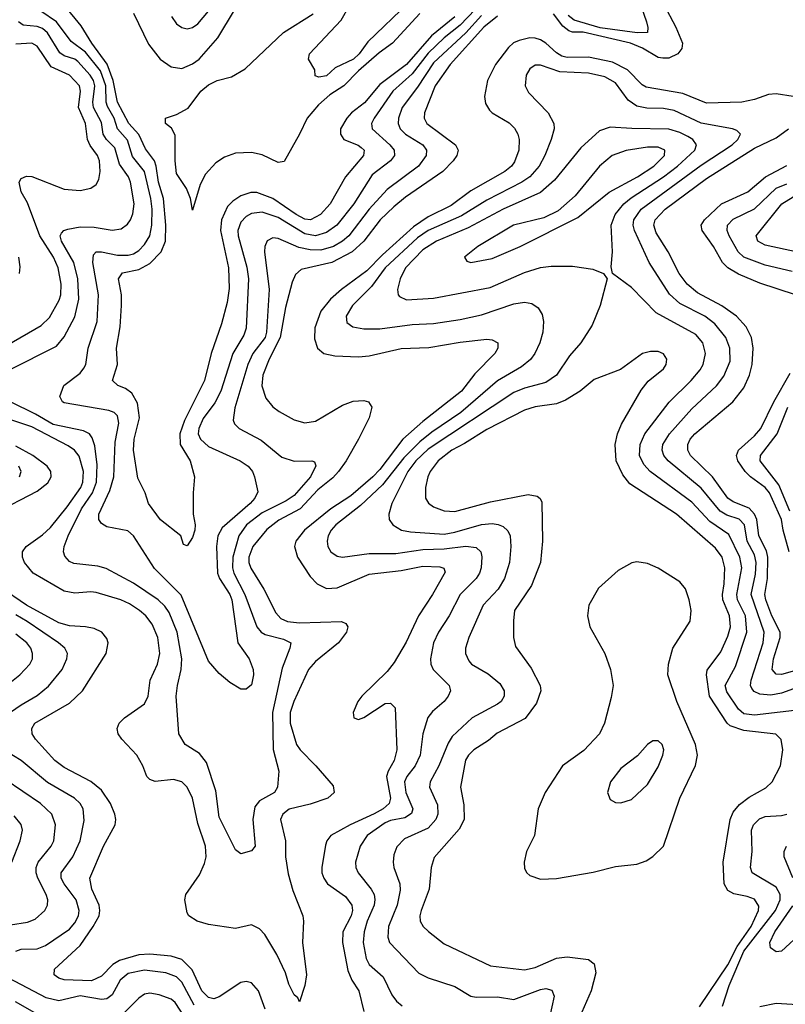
# Model space of a CAD drawing. Header units: inches. Extents: x 1308407 to 1441228, y 959628 to 1036311.
# Tile 417 of 656: x 1372304 to 1375165, y 1025059 to 1028738. Entities that reach past the tile are written whole.
import ezdxf

# ---------------------------------------------------------------- set-up
doc = ezdxf.new("R2010")
doc.units = ezdxf.units.IN
doc.header["$MEASUREMENT"] = 0
doc.layers.add('B3072', color=7, linetype='Continuous')

msp = doc.modelspace()

# ---------------------------------------------------------------- linework, layer by layer
at = {"layer": 'B3072', "color": 5}
for points, elevation in [([(1374034.1, 1028805.9), (1373950, 1028716.9), (1373890, 1028669.5), (1373830, 1028612.3), (1373770, 1028534.7), (1373698.3, 1028470), (1373628.1, 1028370), (1373618.2, 1028350), (1373621.3, 1028330), (1373686.8, 1028270), (1373703.5, 1028250), (1373704.7, 1028230), (1373689.5, 1028210), (1373621.4, 1028158.6), (1373552.7, 1028050), (1373488.6, 1027970), (1373450, 1027942.9), (1373409.4, 1027930.5), (1373370, 1027937.1), (1373270, 1027999), (1373210, 1028018.5), (1373170, 1028013.9), (1373150, 1028002.2), (1373130, 1027980.7), (1373119.2, 1027950), (1373120.3, 1027930), (1373153.5, 1027813.5), (1373159.6, 1027770), (1373150, 1027585.1), (1373141.3, 1027558.7), (1373100.5, 1027490), (1373056, 1027350), (1373033.2, 1027306.8), (1372990, 1027247.8), (1372973.3, 1027210), (1372971.6, 1027190), (1372979.8, 1027170), (1373010, 1027142.7), (1373127.7, 1027090), (1373157.8, 1027070), (1373173.8, 1027050), (1373181.8, 1027030), (1373194, 1026974), (1373183.2, 1026950), (1373165.7, 1026930), (1373060.5, 1026839.5), (1373045.2, 1026810), (1373039.7, 1026770), (1373043.3, 1026670), (1373051.3, 1026650), (1373090, 1026590.1), (1373096.8, 1026570), (1373119.5, 1026410), (1373161.7, 1026350), (1373176.8, 1026310), (1373177.5, 1026290), (1373170, 1026253.2), (1373150, 1026237), (1373130, 1026236.2), (1373090, 1026261.6), (1373050, 1026295.6), (1373010, 1026340.7), (1372908, 1026588), (1372807.4, 1026687.4), (1372730, 1026809.8), (1372708.5, 1026828.5), (1372630, 1026843.5), (1372610, 1026855.8), (1372600.3, 1026870), (1372600.2, 1026890), (1372641.6, 1026978.4), (1372655.8, 1027030), (1372660.7, 1027159.3), (1372675.3, 1027230), (1372670, 1027257.6), (1372657.6, 1027270), (1372637.1, 1027277.1), (1372470, 1027306.8), (1372464, 1027310), (1372454, 1027330), (1372469.2, 1027370.8), (1372530, 1027417.7), (1372544.4, 1027435.6), (1372551.2, 1027450), (1372559.9, 1027510), (1372594.3, 1027610), (1372598.7, 1027710), (1372577.9, 1027830), (1372580.6, 1027859.4), (1372589.9, 1027870.1), (1372609.9, 1027870.1), (1372670, 1027858.1), (1372710, 1027857.9), (1372730, 1027862.7), (1372750, 1027875.1), (1372770, 1027897.4), (1372790, 1027930.2), (1372798.6, 1027970), (1372799.3, 1028030), (1372794.1, 1028070), (1372770.2, 1028170), (1372726.3, 1028226.3), (1372707.1, 1028287.1), (1372669.4, 1028329.4), (1372657, 1028370), (1372632.7, 1028412.7), (1372626.9, 1028430), (1372626.2, 1028490), (1372606.7, 1028546.7), (1372550, 1028616.7), (1372496.7, 1028656.7), (1372442.4, 1028730), (1372383.2, 1028770)], 2540), ([(1373758.6, 1028801.4), (1373605.4, 1028654.6), (1373572.5, 1028610), (1373552, 1028590), (1373482.8, 1028557.2), (1373450, 1028527.4), (1373422.5, 1028522.5), (1373407.6, 1028527.6), (1373407.3, 1028550), (1373383.7, 1028590), (1373387.6, 1028610), (1373504.8, 1028735.2), (1373536.7, 1028790)], 2460), ([(1373930, 1028747.9), (1373842.3, 1028677.7), (1373750, 1028569.7), (1373650, 1028494.9), (1373592.9, 1028427.1), (1373544.2, 1028390), (1373526.1, 1028370), (1373503.1, 1028330), (1373502.6, 1028310), (1373515.6, 1028290), (1373569, 1028269), (1373580.3, 1028260.3), (1373590.7, 1028250), (1373589, 1028230), (1373521.3, 1028150), (1373464.4, 1028050), (1373428.3, 1028010), (1373390.2, 1027990), (1373370, 1027992.7), (1373337.3, 1028010), (1373250, 1028070.2), (1373190, 1028092.3), (1373168.2, 1028091.8), (1373130, 1028079.2), (1373100, 1028060), (1373080.4, 1028039.6), (1373058.1, 1027990), (1373054, 1027950), (1373084.2, 1027810), (1373087, 1027733), (1373079.4, 1027680.6), (1373058.9, 1027601.1), (1373019.5, 1027490), (1372994.2, 1027390), (1372920, 1027240), (1372903.2, 1027190), (1372904.4, 1027150), (1372940.8, 1027090), (1372957.8, 1027030), (1372952.4, 1026970), (1372952.6, 1026890), (1372960.1, 1026850), (1372958.8, 1026830), (1372950, 1026803), (1372930, 1026772.3), (1372916.5, 1026776.5), (1372906.3, 1026810), (1372830, 1026869.7), (1372785.3, 1026930), (1372772.6, 1026970), (1372745.4, 1027025.4), (1372729.6, 1027129.6), (1372732, 1027170), (1372752.3, 1027250), (1372744.9, 1027304.9), (1372722.8, 1027342.8), (1372699.6, 1027359.6), (1372671.6, 1027371.6), (1372650.8, 1027390), (1372669.4, 1027450), (1372666.2, 1027510), (1372679.5, 1027590), (1372685.1, 1027670), (1372684.1, 1027710), (1372673.5, 1027770), (1372688.6, 1027791.4), (1372750, 1027803.9), (1372790, 1027826.3), (1372832.3, 1027870), (1372849.4, 1027910), (1372850.2, 1027969.8), (1372841.3, 1028070), (1372823.4, 1028130), (1372814.8, 1028190), (1372808.1, 1028210), (1372774.7, 1028254.7), (1372749.1, 1028309.1), (1372711.8, 1028350), (1372669.7, 1028429.7), (1372654.1, 1028510), (1372631.2, 1028571.2), (1372573.3, 1028650), (1372534.2, 1028714.2), (1372471.2, 1028790)], 2520), ([(1372730, 1028761.5), (1372786.1, 1028646.1), (1372829.4, 1028590), (1372870, 1028561), (1372910, 1028555.7), (1372950, 1028572.4), (1372974.5, 1028590), (1373045.1, 1028670), (1373106.9, 1028773.1)], 2520), ([(1372871.3, 1028750), (1372890, 1028721.5), (1372910, 1028708.1), (1372930, 1028703.9), (1372950, 1028708.3), (1372970, 1028722.6), (1373010, 1028769.2)], 2540), ([(1374710, 1028796.9), (1374755.4, 1028710), (1374780.5, 1028650), (1374778.4, 1028630), (1374763.2, 1028610), (1374730, 1028594.3), (1374706.6, 1028593.4), (1374690, 1028596.9), (1374630.9, 1028630.9), (1374586.4, 1028650), (1374410, 1028691.1), (1374370, 1028690.6), (1374355.4, 1028695.4), (1374333.7, 1028713.7), (1374299.2, 1028759.2)], 2580), ([(1374625.2, 1028790), (1374645.6, 1028730), (1374651.4, 1028708.6), (1374650.1, 1028689.9), (1374611.4, 1028688.6), (1374472.9, 1028707.1), (1374375.6, 1028735.6), (1374353, 1028753)], 2560), ([(1374090, 1028751.2), (1374037.9, 1028710), (1373912.6, 1028570), (1373856, 1028490), (1373817.1, 1028390), (1373815.4, 1028370), (1373825.6, 1028350), (1373932.7, 1028270), (1373941.9, 1028250), (1373937.3, 1028230), (1373923.6, 1028210), (1373884.8, 1028170), (1373745.8, 1028074.2), (1373701.8, 1028038.2), (1373650.7, 1027989.3), (1373590.4, 1027910), (1373546.2, 1027870), (1373470, 1027829.9), (1373355.3, 1027804.7), (1373334.8, 1027785.2), (1373322.9, 1027757.1), (1373297.9, 1027662.1), (1373277.8, 1027550), (1373235.8, 1027470), (1373213.3, 1027410), (1373209.2, 1027369.3), (1373224.2, 1027324.2), (1373250, 1027291.3), (1373273.3, 1027273.4), (1373330, 1027243.2), (1373370, 1027231), (1373410, 1027238.3), (1373510, 1027297.4), (1373550, 1027312.7), (1373590, 1027314.6), (1373607.7, 1027310), (1373620.3, 1027290), (1373610.2, 1027250), (1373570.1, 1027170), (1373524.5, 1027090), (1373496, 1027050), (1373473.9, 1027026.1), (1373418.8, 1026981.2), (1373352, 1026910), (1373272.2, 1026867.8), (1373227.4, 1026832.6), (1373175.6, 1026770), (1373160.4, 1026730), (1373160.4, 1026710), (1373168, 1026688), (1373216.8, 1026610), (1373261.4, 1026521.4), (1373280.5, 1026500.5), (1373304.6, 1026490), (1373350, 1026484.3), (1373506, 1026490), (1373522.2, 1026482.2), (1373530.2, 1026470), (1373524.8, 1026450), (1373495.9, 1026410), (1373410, 1026339.9), (1373383.1, 1026310), (1373327.9, 1026190), (1373314.5, 1026150), (1373314.9, 1026110), (1373338.3, 1026030), (1373351.9, 1026010), (1373411.3, 1025950), (1373475.2, 1025875.2), (1373479.7, 1025850), (1373455.2, 1025830), (1373390, 1025807.2), (1373311.5, 1025788.5), (1373287, 1025770), (1373279.3, 1025750), (1373297.2, 1025670), (1373297.3, 1025610), (1373306.8, 1025546.8), (1373324.4, 1025484.4), (1373361.6, 1025390), (1373364.9, 1025370), (1373361.2, 1025290), (1373375.8, 1025170), (1373370, 1025129.3), (1373350, 1025068), (1373343.5, 1025083.5), (1373330, 1025094.3), (1373310, 1025135.1), (1373297.1, 1025177.1), (1373265.4, 1025245.4), (1373219.7, 1025319.7), (1373200.7, 1025340.7), (1373170, 1025356.5), (1373110, 1025343), (1373010, 1025357), (1372967, 1025370), (1372936.2, 1025390), (1372930, 1025401.2), (1372921.5, 1025450), (1372925.2, 1025470), (1372976.4, 1025543.6), (1372994.8, 1025585.2), (1373000.6, 1025610), (1372998.1, 1025650), (1372970, 1025735.1), (1372949.5, 1025830), (1372930.2, 1025870.2), (1372909.8, 1025890), (1372878.8, 1025898.8), (1372810, 1025892.1), (1372790, 1025899.1), (1372779.9, 1025910), (1372764.1, 1025950), (1372741.4, 1025990), (1372685.8, 1026050), (1372672.3, 1026070), (1372668.1, 1026090), (1372676.2, 1026110), (1372695.8, 1026130), (1372770, 1026182.2), (1372784.4, 1026210), (1372791.9, 1026270), (1372819.1, 1026330), (1372828, 1026370), (1372820.4, 1026430), (1372799.2, 1026479.2), (1372775.3, 1026510), (1372752.2, 1026530), (1372714.9, 1026554.9), (1372682.2, 1026570), (1372590, 1026598), (1372570, 1026600.6), (1372510, 1026595.3), (1372470, 1026603), (1372354.4, 1026670), (1372322.9, 1026710), (1372315.2, 1026730), (1372315.4, 1026750), (1372328.9, 1026770), (1372390, 1026813), (1372419.1, 1026840.9), (1372481.9, 1026918.1), (1372532.4, 1026990), (1372540.2, 1027010), (1372542.2, 1027050), (1372526.7, 1027106.7), (1372508.9, 1027128.9), (1372485.5, 1027145.5), (1372350, 1027216.4), (1372210, 1027262.6)], 2580), ([(1372266.8, 1027430), (1372442.1, 1027517.9), (1372470, 1027552.9), (1372510, 1027628), (1372525.9, 1027694.1), (1372521.8, 1027770), (1372506.7, 1027830), (1372460.6, 1027910), (1372455.6, 1027930), (1372460.3, 1027939.7), (1372469.7, 1027950), (1372484.6, 1027955.4), (1372530, 1027963.3), (1372582.5, 1027962.5), (1372650, 1027951.4), (1372684, 1027956), (1372706.9, 1027973.1), (1372718.3, 1027990), (1372727.6, 1028012.4), (1372732.4, 1028050), (1372718.9, 1028130), (1372711.4, 1028150), (1372677.8, 1028197.8), (1372659.2, 1028259.2), (1372629.2, 1028290), (1372616.8, 1028310), (1372610, 1028353.8), (1372579.5, 1028410), (1372577.1, 1028430), (1372585.2, 1028490), (1372580.1, 1028510), (1372567.9, 1028530), (1372521.1, 1028581.1), (1372510, 1028589.9), (1372470, 1028602.2), (1372453.7, 1028613.7), (1372408, 1028688), (1372390, 1028705), (1372370, 1028712.5), (1372317.3, 1028717.3), (1372299.4, 1028730)], 2560), ([(1374030, 1028752.9), (1373971.4, 1028688.6), (1373850, 1028576.5), (1373790, 1028485.5), (1373733.5, 1028410), (1373719.2, 1028370), (1373718.7, 1028350), (1373726, 1028330), (1373746, 1028310), (1373810.8, 1028270), (1373824.7, 1028250), (1373823.1, 1028230), (1373794, 1028190), (1373676.8, 1028103.2), (1373610, 1028030), (1373534, 1027930), (1373510, 1027909.6), (1373476.6, 1027890), (1373430, 1027876.7), (1373390, 1027877.6), (1373346.7, 1027886.7), (1373270, 1027920.7), (1373250, 1027922.6), (1373228.4, 1027911.6), (1373219.9, 1027890), (1373218.6, 1027870), (1373235.8, 1027730), (1373226.4, 1027570), (1373221.1, 1027550), (1373175.6, 1027490), (1373157.1, 1027450), (1373108, 1027288), (1373102, 1027242), (1373107.2, 1027227.2), (1373124.9, 1027210), (1373206.4, 1027166.4), (1373283.1, 1027103.1), (1373330, 1027088.5), (1373396, 1027090), (1373405.8, 1027085.9), (1373411, 1027071), (1373391, 1027030), (1373330, 1026960.7), (1373300.1, 1026939.9), (1373210, 1026895.8), (1373151.5, 1026850), (1373123.4, 1026810), (1373100.1, 1026730), (1373098.8, 1026690), (1373103.9, 1026670), (1373144.9, 1026590), (1373190.1, 1026470), (1373206.5, 1026450), (1373220.9, 1026440.9), (1373290, 1026423.5), (1373316.9, 1026410), (1373314, 1026390), (1373285.1, 1026314.9), (1373248.9, 1026150), (1373251.6, 1026011.6), (1373272.3, 1025930), (1373267.2, 1025870), (1373256, 1025850), (1373200.2, 1025819.8), (1373182.6, 1025797.4), (1373175.1, 1025750), (1373183.8, 1025650), (1373170, 1025632.3), (1373130, 1025622), (1373110, 1025636.2), (1373050, 1025758), (1373037.3, 1025857.3), (1373002.5, 1025962.5), (1372975.9, 1025995.9), (1372923, 1026030), (1372898.9, 1026070), (1372889.4, 1026210.6), (1372893.3, 1026250), (1372907.9, 1026310), (1372910.3, 1026350), (1372892.4, 1026450), (1372863.1, 1026523.1), (1372846.7, 1026546.7), (1372822.2, 1026570), (1372730, 1026632.7), (1372627, 1026687), (1372595.7, 1026695.7), (1372506, 1026706), (1372490, 1026713.5), (1372472.9, 1026732.9), (1372468.3, 1026750), (1372470.5, 1026770), (1372485.7, 1026810), (1372535.6, 1026910), (1372576.5, 1026970), (1372591.6, 1027010), (1372594.1, 1027074.1), (1372585.1, 1027145.1), (1372575.6, 1027175.6), (1372564.6, 1027190), (1372542.2, 1027202.2), (1372430, 1027225), (1372363.6, 1027263.6), (1372269.8, 1027310)], 2560), ([(1373799.8, 1028760.2), (1373696.8, 1028650), (1373646.8, 1028613.2), (1373570, 1028546.8), (1373514.7, 1028490), (1373463.5, 1028456.5), (1373420.8, 1028419.2), (1373377.8, 1028370), (1373350, 1028309.7), (1373292.3, 1028207.7), (1373270, 1028203.9), (1373210, 1028233.3), (1373170, 1028241.4), (1373110, 1028238.8), (1373070, 1028223.9), (1373037.6, 1028202.4), (1372999.1, 1028160.9), (1372978, 1028122), (1372950, 1028026.6), (1372942, 1028070), (1372927.3, 1028107.3), (1372890, 1028162.5), (1372885.3, 1028210), (1372885.7, 1028305.7), (1372871.9, 1028331.9), (1372848.7, 1028350), (1372849.3, 1028370), (1372890, 1028383.6), (1372933.4, 1028406.6), (1372980.7, 1028470), (1373010, 1028494.6), (1373041.8, 1028510), (1373095.4, 1028524.6), (1373146.2, 1028553.8), (1373290.3, 1028689.7), (1373400.7, 1028759.3)], 2480), ([(1375194, 1028450), (1375130, 1028460.4), (1375102, 1028458), (1375050, 1028439.2), (1375002.8, 1028430), (1374870, 1028425.7), (1374781.9, 1028461.9), (1374645.4, 1028485.4), (1374630, 1028494.5), (1374574.7, 1028550), (1374519.3, 1028579.3), (1374430, 1028597.9), (1374350, 1028596.3), (1374330, 1028601.1), (1374310, 1028613.2), (1374270, 1028649.5), (1374250, 1028662.8), (1374230, 1028669.1), (1374210, 1028669.9), (1374170, 1028660.4), (1374149.5, 1028650.5), (1374130, 1028633.6), (1374081.5, 1028570), (1374051.9, 1028510), (1374040.5, 1028450), (1374044.8, 1028424.8), (1374059.9, 1028399.9), (1374070, 1028389.4), (1374132.8, 1028352.8), (1374152.8, 1028332.8), (1374165.8, 1028310), (1374170.1, 1028290), (1374168.6, 1028250), (1374153.5, 1028206.5), (1374141.5, 1028190), (1374117.2, 1028170), (1373990, 1028097.9), (1373916.5, 1028043.5), (1373830, 1028001), (1373776, 1027964), (1373660.3, 1027859.7), (1373601, 1027799), (1373506, 1027730), (1373466, 1027694), (1373430, 1027649.1), (1373407, 1027587), (1373405.6, 1027545.6), (1373417.4, 1027510), (1373441.1, 1027490), (1373481.8, 1027481.8), (1373570, 1027478.4), (1373610, 1027481.3), (1373730, 1027508.9), (1373833.2, 1027513.2), (1373950, 1027532.9), (1374050, 1027543.5), (1374070, 1027542), (1374090.3, 1027530), (1374090.2, 1027510), (1374079.7, 1027490), (1374005.1, 1027414.9), (1373954.9, 1027350), (1373810, 1027236.2), (1373735.3, 1027170), (1373650, 1027056.6), (1373623.6, 1027030), (1373541.6, 1026958.4), (1373467, 1026910), (1373368.5, 1026830), (1373335.8, 1026790), (1373331.6, 1026770), (1373342.2, 1026730), (1373390, 1026657.1), (1373415.9, 1026630), (1373450, 1026612.4), (1373490, 1026615), (1373610, 1026665.9), (1373730, 1026680.4), (1373810, 1026696.3), (1373873.9, 1026693.9), (1373888.4, 1026688.4), (1373893.9, 1026673.9), (1373846.9, 1026590), (1373793.9, 1026510), (1373747.8, 1026412.2), (1373703.9, 1026336.1), (1373677.2, 1026302.8), (1373582.9, 1026210), (1373567.7, 1026190), (1373550.3, 1026150), (1373553, 1026130), (1373570, 1026122.8), (1373590, 1026131.3), (1373670, 1026183.2), (1373690, 1026184.9), (1373706.5, 1026166.5), (1373712.8, 1026010), (1373703.1, 1025970), (1373680.8, 1025930), (1373675.3, 1025910), (1373689.3, 1025830), (1373685, 1025810), (1373662.4, 1025790), (1373629.1, 1025770.9), (1373539.5, 1025730), (1373467.2, 1025690), (1373451.9, 1025670), (1373446.4, 1025653.6), (1373432.8, 1025570), (1373433.4, 1025550), (1373440.4, 1025530), (1373454.5, 1025510), (1373521.9, 1025461.9), (1373545, 1025430), (1373547.4, 1025410), (1373543.3, 1025390), (1373511.9, 1025330), (1373510.8, 1025290), (1373530, 1025185.3), (1373545.6, 1025150), (1373571.4, 1025110), (1373590, 1025032.4)], 2620), ([(1372257.9, 1027522.1), (1372384.5, 1027595.5), (1372415.1, 1027624.9), (1372452.3, 1027690), (1372458.2, 1027710), (1372459.6, 1027750), (1372448.2, 1027810), (1372430.3, 1027850), (1372379.9, 1027930), (1372333.3, 1028053.4), (1372310, 1028094.7), (1372302.8, 1028130), (1372310, 1028144.4), (1372330, 1028153.4), (1372350, 1028151.2), (1372470, 1028104.2), (1372530, 1028099.2), (1372570, 1028107.8), (1372590, 1028121.3), (1372599.7, 1028140.3), (1372604.5, 1028170), (1372602.5, 1028210), (1372595.2, 1028230), (1372567.7, 1028267.7), (1372557.2, 1028290), (1372549.6, 1028350), (1372523.9, 1028410), (1372531.4, 1028470), (1372527.3, 1028490), (1372490, 1028530.7), (1372422, 1028562), (1372370, 1028638.8), (1372350, 1028650.3), (1372290, 1028645.9)], 2580), ([(1375250, 1026257.9), (1375150, 1026222), (1375110, 1026214), (1375070, 1026217.6), (1375047.7, 1026227.7), (1375039.4, 1026239.3), (1375034.8, 1026250), (1375036.6, 1026270), (1375081.8, 1026410), (1375085.6, 1026450), (1375036.9, 1026590), (1375053.3, 1026666.7), (1375055.4, 1026710), (1375050, 1026738.3), (1375022, 1026790), (1375012.2, 1026850), (1374991.8, 1026871.8), (1374946.4, 1026886.4), (1374921.7, 1026901.7), (1374850, 1026987.8), (1374726.7, 1027090), (1374710.9, 1027110), (1374704.5, 1027130), (1374706.9, 1027150), (1374731.7, 1027190), (1374815.9, 1027284.1), (1374907, 1027370), (1374934.6, 1027405.4), (1374958.1, 1027461.9), (1374957.3, 1027510), (1374942.6, 1027550), (1374901.8, 1027601.8), (1374864.1, 1027630), (1374770, 1027677.7), (1374732.4, 1027712.4), (1374656.4, 1027830), (1374601.3, 1027950), (1374596.5, 1027970), (1374598.4, 1027990), (1374626.4, 1028030), (1374850, 1028194.1), (1374965.9, 1028270), (1374987, 1028290), (1374996.8, 1028310), (1374983.3, 1028323.3), (1374967.8, 1028330), (1374850, 1028351), (1374750, 1028397.7), (1374710, 1028405.7), (1374646.9, 1028406.9), (1374610, 1028414.2), (1374577.2, 1028437.2), (1374530, 1028502.1), (1374490, 1028524.5), (1374430, 1028537.6), (1374322.9, 1028542.9), (1374250, 1028567.8), (1374230, 1028567.2), (1374210, 1028554), (1374196.3, 1028530), (1374192.9, 1028490), (1374205.2, 1028465.2), (1374279.2, 1028390), (1374300.2, 1028350), (1374300.5, 1028330), (1374289.5, 1028290), (1374266.5, 1028230), (1374245.2, 1028190), (1374210, 1028150.9), (1374180.8, 1028130), (1374050, 1028063.3), (1373954.8, 1028005.2), (1373830, 1027950.4), (1373790, 1027922.2), (1373670.1, 1027810), (1373618.7, 1027741.3), (1373547.7, 1027670), (1373524.2, 1027630), (1373526.1, 1027606.1), (1373548.4, 1027590), (1373590, 1027582.9), (1373650, 1027583), (1373770, 1027598.3), (1373850, 1027602.7), (1373950, 1027617.5), (1374030, 1027634.5), (1374150, 1027675.8), (1374190, 1027682.8), (1374217.4, 1027677.4), (1374241.2, 1027661.2), (1374256.5, 1027636.5), (1374261.7, 1027610), (1374258.4, 1027570), (1374248.1, 1027530), (1374228.8, 1027490), (1374212.4, 1027467.6), (1374179, 1027441), (1374090, 1027389), (1373951.9, 1027270), (1373843.6, 1027196.4), (1373799.1, 1027160.9), (1373739.7, 1027100.3), (1373659.5, 1027000.5), (1373577.4, 1026922.6), (1373486, 1026850), (1373468.1, 1026830), (1373457.1, 1026810), (1373452.7, 1026790), (1373455, 1026770), (1373466.2, 1026750), (1373490, 1026734), (1373510, 1026729.4), (1373610, 1026743.9), (1373710, 1026744), (1373810, 1026757.8), (1373890, 1026761.4), (1373971.5, 1026771.4), (1374010, 1026765.5), (1374027.2, 1026750), (1374031.1, 1026731.1), (1374028.6, 1026690), (1374022.1, 1026670), (1374010, 1026649.9), (1373949.6, 1026590), (1373909, 1026511), (1373868.5, 1026450), (1373850.6, 1026410), (1373838.9, 1026350), (1373839.8, 1026330), (1373848.6, 1026310), (1373908.4, 1026250), (1373913.8, 1026230), (1373905.6, 1026210), (1373890, 1026190.9), (1373846.4, 1026153.6), (1373829.2, 1026130.7), (1373810.1, 1026070), (1373801, 1025990), (1373782.1, 1025950), (1373750.1, 1025910), (1373741.9, 1025890), (1373746.9, 1025850), (1373772.5, 1025790), (1373768.3, 1025771.7), (1373743.6, 1025756.4), (1373690, 1025746.2), (1373670, 1025737.1), (1373602.2, 1025690), (1373575.9, 1025650), (1373558.3, 1025590), (1373560.2, 1025570), (1373569.4, 1025550), (1373617.3, 1025490), (1373628.6, 1025470), (1373631.3, 1025451.3), (1373628.5, 1025430), (1373602.7, 1025370), (1373590.9, 1025330), (1373587.7, 1025290), (1373598.3, 1025230), (1373610, 1025208.1), (1373662.3, 1025162.3), (1373695.1, 1025095.1), (1373711.5, 1025071.5), (1373733.1, 1025053.1)], 2640), ([(1375241.8, 1026161.8), (1375050, 1026139.1), (1375010, 1026144.6), (1374990, 1026162.3), (1374946.6, 1026226.6), (1374939.7, 1026250), (1374978.3, 1026321.7), (1375021.5, 1026450), (1375015.5, 1026510), (1374986.4, 1026570), (1374983.1, 1026590), (1375001.8, 1026690), (1374995.2, 1026730), (1374953.9, 1026813.9), (1374882.9, 1026862.9), (1374815.5, 1026935.5), (1374659.9, 1027050), (1374636.3, 1027076.3), (1374620.3, 1027110), (1374622.4, 1027150), (1374639.9, 1027190), (1374731.1, 1027308.9), (1374813.3, 1027390), (1374846.6, 1027430), (1374858.1, 1027450), (1374866.8, 1027490), (1374856.4, 1027530), (1374830, 1027561.3), (1374682.3, 1027642.3), (1374590, 1027737.3), (1374519, 1027790), (1374514, 1027814), (1374519.3, 1027870), (1374514.4, 1027970), (1374528.6, 1028010), (1374561.9, 1028050), (1374588.4, 1028071.6), (1374709.9, 1028150), (1374761.6, 1028190), (1374826.7, 1028250), (1374833, 1028270), (1374819.1, 1028290), (1374801, 1028301), (1374770, 1028316.6), (1374730, 1028329.2), (1374590.7, 1028330.7), (1374510, 1028336.5), (1374470, 1028321.8), (1374400.9, 1028259.1), (1374302.2, 1028137.8), (1374250, 1028092.6), (1374110, 1028030.3), (1373980.3, 1027959.7), (1373861.9, 1027910), (1373810, 1027878.4), (1373745.3, 1027810), (1373725.7, 1027770), (1373716.3, 1027730), (1373717.8, 1027710), (1373722.9, 1027702.9), (1373750, 1027690.9), (1373850, 1027697.7), (1374062.4, 1027737.6), (1374190, 1027793.7), (1374250, 1027812.3), (1374290, 1027817), (1374370, 1027817.2), (1374446.1, 1027806.1), (1374486, 1027790), (1374498.8, 1027770), (1374473.1, 1027670), (1374443.4, 1027596.6), (1374400.7, 1027530), (1374358.2, 1027481.8), (1374309.5, 1027410), (1374270, 1027382.2), (1374190, 1027361.5), (1374150, 1027344.6), (1373830, 1027133), (1373784.1, 1027090), (1373754.4, 1027050), (1373694.6, 1026930), (1373683.5, 1026890), (1373684.7, 1026870), (1373698.5, 1026850), (1373731.1, 1026831.1), (1373764.5, 1026824.5), (1373890, 1026816), (1373930, 1026823.2), (1374030, 1026852.1), (1374070, 1026855), (1374091.6, 1026851.6), (1374110, 1026844.1), (1374128.2, 1026828.2), (1374136.2, 1026810), (1374138.7, 1026770), (1374134.6, 1026710), (1374116.1, 1026650), (1374091.9, 1026610), (1374035.7, 1026550), (1373982.3, 1026430), (1373970.2, 1026390), (1373970.2, 1026370), (1373982, 1026342), (1373992.4, 1026330), (1374054, 1026294), (1374098, 1026258), (1374114.2, 1026230), (1374114.2, 1026210), (1374103.2, 1026190), (1374090, 1026180.2), (1373994.5, 1026130), (1373920.2, 1026059.8), (1373905.3, 1026034.7), (1373870.4, 1025949.6), (1373837.8, 1025890), (1373835.8, 1025870), (1373865, 1025805), (1373866.3, 1025770), (1373859.6, 1025750), (1373830, 1025717.9), (1373742.4, 1025677.6), (1373712.9, 1025647.1), (1373702.5, 1025617.5), (1373699.5, 1025590), (1373701.5, 1025570), (1373724.6, 1025510), (1373726.3, 1025486.3), (1373714.9, 1025430), (1373682.8, 1025350), (1373679.8, 1025310), (1373685.5, 1025290), (1373795.8, 1025175.8), (1373830, 1025158.3), (1373930, 1025125.6), (1373990, 1025090.1), (1374010, 1025086.5), (1374090, 1025087.5), (1374150, 1025077), (1374250, 1025114.6), (1374270, 1025117.9), (1374292.5, 1025112.5), (1374301, 1025090), (1374283.3, 1025010)], 2660), ([(1375270, 1026325.1), (1375150, 1026291.5), (1375130, 1026292.3), (1375116.1, 1026310), (1375121, 1026350), (1375145.7, 1026430), (1375145.2, 1026450), (1375114.8, 1026510), (1375091.5, 1026570), (1375087.8, 1026590), (1375098, 1026650), (1375099.2, 1026730), (1375093.9, 1026753.9), (1375065.8, 1026810), (1375058.1, 1026870), (1375049.4, 1026890), (1375030, 1026913.1), (1374970, 1026936.6), (1374950.2, 1026950.2), (1374893.2, 1027030), (1374810.9, 1027110), (1374799.9, 1027130), (1374799.9, 1027150), (1374809.4, 1027170), (1374826.3, 1027190), (1374968, 1027310), (1375010, 1027362.2), (1375031.2, 1027410), (1375041.2, 1027450), (1375045, 1027510), (1375037.8, 1027550), (1375018.1, 1027590), (1374981.7, 1027630), (1374928, 1027668), (1374836.8, 1027716.8), (1374798.2, 1027750), (1374768.6, 1027790), (1374727.3, 1027870), (1374681.9, 1027941.9), (1374672.9, 1027970), (1374677.9, 1027990), (1374716.2, 1028030), (1374870, 1028144.3), (1375050, 1028258.1), (1375130, 1028296.1), (1375177, 1028330)], 2620), ([(1375202.8, 1027710), (1375070, 1027753.8), (1374990, 1027787), (1374949.9, 1027810), (1374929.9, 1027830), (1374896.6, 1027890), (1374853.8, 1027950), (1374850.9, 1027970), (1374862.2, 1027990), (1374926, 1028050), (1375024.9, 1028095.1), (1375090.9, 1028150), (1375170, 1028192.4)], 2580), ([(1375190, 1027796.3), (1375090, 1027820.8), (1375010, 1027850.8), (1374988, 1027870), (1374955.2, 1027930), (1374947.5, 1027950), (1374948.4, 1027970), (1374970, 1027991.9), (1375050, 1028030.5), (1375130, 1028108.6), (1375170, 1028124.9)], 2560), ([(1375210, 1027869.1), (1375090, 1027895.5), (1375061.5, 1027910), (1375055.2, 1027930), (1375152.2, 1028050), (1375210, 1028086.3)], 2540), ([(1372303.9, 1027790), (1372306.1, 1027813.9), (1372301.7, 1027850)], 2620), ([(1374843.6, 1025050), (1374950, 1025206.8), (1374985.1, 1025274.9), (1375036.9, 1025350), (1375064.6, 1025410), (1375066, 1025426), (1375050, 1025451.8), (1375022.5, 1025462.5), (1374972.6, 1025472.6), (1374950, 1025483.9), (1374936.4, 1025510), (1374932.5, 1025590), (1374958.3, 1025750), (1374970, 1025777.4), (1374993.8, 1025806.2), (1375030, 1025832.8), (1375091.9, 1025868.1), (1375115.9, 1025890), (1375146.4, 1025950), (1375155.8, 1026010), (1375148.7, 1026048.7), (1375128.8, 1026068.8), (1375010, 1026081.9), (1374959.2, 1026099.2), (1374946.9, 1026110), (1374881, 1026210), (1374869.9, 1026290), (1374872.9, 1026307.1), (1374923.7, 1026376.3), (1374950, 1026434), (1374960.3, 1026470), (1374956.7, 1026510), (1374931.6, 1026570), (1374929.7, 1026590), (1374936.8, 1026630), (1374938.8, 1026690), (1374929.1, 1026730), (1374903.9, 1026763.9), (1374758.4, 1026890), (1374583.9, 1027003.9), (1374557.2, 1027037.2), (1374533.3, 1027090), (1374529, 1027151), (1374537.3, 1027190), (1374553.1, 1027226.9), (1374625.9, 1027354.1), (1374652.4, 1027387.6), (1374710, 1027433), (1374719.7, 1027450), (1374721.6, 1027470), (1374709.7, 1027489.7), (1374690, 1027497.4), (1374661.4, 1027498.6), (1374631, 1027490), (1374549.3, 1027430.7), (1374450, 1027392.8), (1374397.7, 1027350), (1374343.6, 1027316.4), (1374310, 1027303.1), (1374230, 1027291.7), (1374190, 1027278.8), (1374050, 1027206.4), (1373966.2, 1027153.8), (1373918.3, 1027130), (1373867.9, 1027090), (1373837.6, 1027050), (1373829.6, 1027030), (1373819.8, 1026990), (1373820.6, 1026950), (1373831.3, 1026931.3), (1373850, 1026918.2), (1373890, 1026902.5), (1373930, 1026900.6), (1374063.1, 1026936.9), (1374203.6, 1026963.6), (1374237.4, 1026957.4), (1374249.3, 1026949.3), (1374255, 1026935), (1374257.2, 1026790), (1374250.1, 1026710), (1374216, 1026624), (1374153.4, 1026530), (1374148.7, 1026491.3), (1374149.3, 1026429.3), (1374156.1, 1026396.1), (1374215.3, 1026315.3), (1374249.4, 1026250), (1374251.4, 1026230), (1374235.7, 1026184.3), (1374193.3, 1026126.7), (1374087.9, 1026072.1), (1374055.6, 1026044.4), (1374001.3, 1026010), (1373980.7, 1025990), (1373970, 1025971.8), (1373951.3, 1025870), (1373964, 1025804), (1373965.2, 1025750), (1373945.8, 1025714.2), (1373852.4, 1025607.6), (1373841.2, 1025570), (1373834, 1025490), (1373804.7, 1025410), (1373799.8, 1025390), (1373801, 1025370), (1373812.3, 1025350), (1373831.2, 1025331.2), (1373890, 1025285), (1374063.1, 1025203.1), (1374190, 1025187.6), (1374230, 1025197), (1374310, 1025232.2), (1374350, 1025236.8), (1374430, 1025227.1), (1374451.1, 1025210), (1374456.3, 1025176.3), (1374439.5, 1025110), (1374404.3, 1025030)], 2680), ([(1375179, 1026750), (1375156.2, 1026830), (1375150, 1026870), (1375105.7, 1026970), (1375090, 1026990.3), (1375034.3, 1027030), (1375014.5, 1027050), (1374986.8, 1027090), (1374982.9, 1027110), (1374990.4, 1027130), (1375050, 1027182.5), (1375073.6, 1027210), (1375121.2, 1027310), (1375183.3, 1027416.7)], 2580), ([(1375181.6, 1026901.6), (1375140.2, 1027000.2), (1375070.9, 1027090), (1375072.3, 1027110), (1375133.8, 1027190), (1375174.3, 1027290)], 2560), ([(1372210, 1026894.4), (1372370, 1026976.7), (1372410, 1027007), (1372421.7, 1027030), (1372420.1, 1027050), (1372406.6, 1027070), (1372353.9, 1027110), (1372290, 1027144.6)], 2620), ([(1372303.2, 1027030), (1372309.3, 1027050), (1372301.6, 1027070)], 2640), ([(1373221.8, 1025041.8), (1373196.3, 1025110), (1373170, 1025139.3), (1373150, 1025144.2), (1373130, 1025140.7), (1373050, 1025087.4), (1373030, 1025080.3), (1373010, 1025084.8), (1372985.2, 1025110), (1372948.5, 1025188.5), (1372910, 1025226.4), (1372870, 1025239.5), (1372790, 1025246.8), (1372750, 1025244.2), (1372676.9, 1025223.1), (1372652.5, 1025207.5), (1372610, 1025164), (1372573, 1025147), (1372470.5, 1025150.5), (1372450, 1025157.2), (1372433.7, 1025170), (1372434.5, 1025190), (1372530, 1025279.3), (1372579.2, 1025350), (1372601, 1025390), (1372604.3, 1025410), (1372601.1, 1025430), (1372573.5, 1025490), (1372566.1, 1025530), (1372617.9, 1025650), (1372660.7, 1025730), (1372663.4, 1025750), (1372660.2, 1025770), (1372644, 1025810), (1372610, 1025859.4), (1372570, 1025892.1), (1372470, 1025943.6), (1372435.2, 1025970), (1372363.7, 1026050), (1372351.4, 1026070), (1372349.8, 1026090), (1372361.5, 1026110), (1372490, 1026184.7), (1372539.2, 1026230), (1372627.5, 1026370), (1372634.8, 1026410), (1372630, 1026426), (1372610.6, 1026450), (1372583.1, 1026463.1), (1372550, 1026469.9), (1372490, 1026473.5), (1372450, 1026484.6), (1372329.4, 1026550), (1372230, 1026617.1)], 2620), ([(1372208.9, 1026110), (1372310, 1026178.4), (1372370, 1026212.6), (1372411.8, 1026248.2), (1372462.7, 1026310), (1372481, 1026350), (1372482.6, 1026370), (1372472.4, 1026390), (1372449.1, 1026410), (1372332.5, 1026490), (1372290, 1026513.8)], 2640), ([(1372203.7, 1026210), (1372305.4, 1026290), (1372342.8, 1026330), (1372351.7, 1026350), (1372352.8, 1026370), (1372345.9, 1026390), (1372330.4, 1026410), (1372290, 1026441.5)], 2660), ([(1372290, 1025257.6), (1372310, 1025265), (1372370, 1025266.7), (1372400.8, 1025279.2), (1372490, 1025339.5), (1372510, 1025363.2), (1372523.9, 1025390), (1372526.7, 1025410), (1372515.2, 1025450), (1372469.9, 1025510), (1372459.1, 1025530), (1372458.8, 1025550), (1372503.4, 1025610), (1372529.9, 1025669.9), (1372545.7, 1025745.7), (1372541.7, 1025790), (1372530.6, 1025810), (1372508.8, 1025828.8), (1372408, 1025888), (1372310, 1025969.9), (1372222.5, 1026022.5)], 2640), ([(1372270, 1025356.6), (1372333.5, 1025366.5), (1372362.4, 1025377.6), (1372398.5, 1025410), (1372408.3, 1025430), (1372409.2, 1025450), (1372403.6, 1025470), (1372372, 1025530), (1372365.8, 1025550), (1372366, 1025570), (1372373.5, 1025590), (1372422.4, 1025650), (1372432.1, 1025670), (1372438.5, 1025730), (1372424.1, 1025770), (1372381.7, 1025810), (1372250, 1025899)], 2660), ([(1372274.8, 1025590), (1372306, 1025670), (1372314.7, 1025710), (1372310, 1025731.1), (1372283.7, 1025763.7)], 2680), ([(1374930, 1025053), (1374955.4, 1025130), (1375010, 1025257.9), (1375127.7, 1025410), (1375145.7, 1025450), (1375145.6, 1025470), (1375130, 1025496.7), (1375041, 1025550), (1375034.9, 1025570), (1375040.4, 1025630), (1375038.9, 1025710), (1375045.4, 1025730), (1375068, 1025752), (1375090, 1025761.5), (1375150, 1025764.4), (1375170, 1025769.6)], 2660), ([(1375192.4, 1025532.4), (1375159.8, 1025610), (1375160.3, 1025630), (1375168.7, 1025650)], 2640), ([(1375229.3, 1025330), (1375150, 1025257.7), (1375130, 1025255.1), (1375109.8, 1025269.8), (1375106.8, 1025290), (1375125, 1025330), (1375193.2, 1025426.8)], 2640), ([(1372956.5, 1025056.5), (1372910, 1025142.6), (1372890, 1025161.5), (1372850, 1025177.4), (1372770, 1025187.2), (1372710, 1025174.4), (1372679.6, 1025150), (1372650, 1025094.8), (1372630, 1025079.2), (1372610, 1025077.1), (1372530, 1025091.3), (1372450, 1025072.3), (1372403.5, 1025083.5), (1372240.3, 1025170)], 2640), ([(1372925.6, 1025005.6), (1372885.5, 1025065.5), (1372870, 1025078.8), (1372825.7, 1025094.3), (1372790, 1025101), (1372770, 1025097), (1372750, 1025082.2), (1372670, 1025002.1)], 2660), ([(1372370, 1025022.9), (1372288.3, 1025068.3)], 2660), ([(1375210, 1025057.7), (1375130, 1025062.4), (1375070, 1025050.4)], 2660)]:
    msp.add_lwpolyline(points, dxfattribs=dict(at, elevation=elevation))
for points, elevation in [([(1374650, 1028261.2), (1374570, 1028248.5), (1374517.2, 1028230), (1374470.1, 1028190), (1374379.9, 1028080.1), (1374316.6, 1028023.4), (1374262.9, 1027997.1), (1374149.1, 1027970), (1374016.5, 1027890), (1373966, 1027850), (1373975.2, 1027835.2), (1373990.4, 1027830.4), (1374070, 1027846), (1374173.5, 1027890), (1374390, 1027999.1), (1374506.2, 1028093.8), (1374612.3, 1028150), (1374673.4, 1028190), (1374712.7, 1028230), (1374714.6, 1028250), (1374690, 1028260.9)], 2680), ([(1374610, 1026711.7), (1374591.9, 1026708.1), (1374539.7, 1026680.3), (1374466.3, 1026613.7), (1374430.1, 1026550), (1374425.9, 1026510), (1374434, 1026470), (1374490.2, 1026370), (1374512.1, 1026310), (1374521.1, 1026250), (1374514.5, 1026205.5), (1374489.4, 1026110), (1374470.6, 1026069.4), (1374412.3, 1026007.7), (1374332.4, 1025950), (1374268, 1025850), (1374241.3, 1025790), (1374228.1, 1025690), (1374197.7, 1025630), (1374188.9, 1025590), (1374190, 1025566.8), (1374198.4, 1025550), (1374210, 1025540.3), (1374250, 1025526.7), (1374310, 1025529.3), (1374446.6, 1025553.4), (1374530, 1025574.4), (1374610, 1025583.2), (1374644.5, 1025595.5), (1374670, 1025611.7), (1374710, 1025650.4), (1374770.5, 1025830), (1374829, 1025951), (1374836.9, 1025990), (1374829.4, 1026030), (1374759.1, 1026190), (1374725.4, 1026290), (1374728.8, 1026330), (1374744, 1026390), (1374809, 1026491), (1374813.2, 1026530), (1374805.8, 1026570), (1374791.5, 1026611.5), (1374770, 1026637.7), (1374690, 1026689), (1374650, 1026706.3)], 2720), ([(1374690, 1026044.2), (1374670, 1026043.5), (1374650, 1026029.6), (1374612.3, 1025987.7), (1374550, 1025939.7), (1374512, 1025890), (1374500.4, 1025850), (1374510, 1025824), (1374530, 1025812.7), (1374550, 1025812.2), (1374590, 1025824.6), (1374650, 1025880.3), (1374690, 1025946.4), (1374707.4, 1025990), (1374710.7, 1026010), (1374704.2, 1026030)], 2740)]:
    msp.add_lwpolyline(points, close=True, dxfattribs=dict(at, elevation=elevation))

doc.saveas('drawing.dxf')
